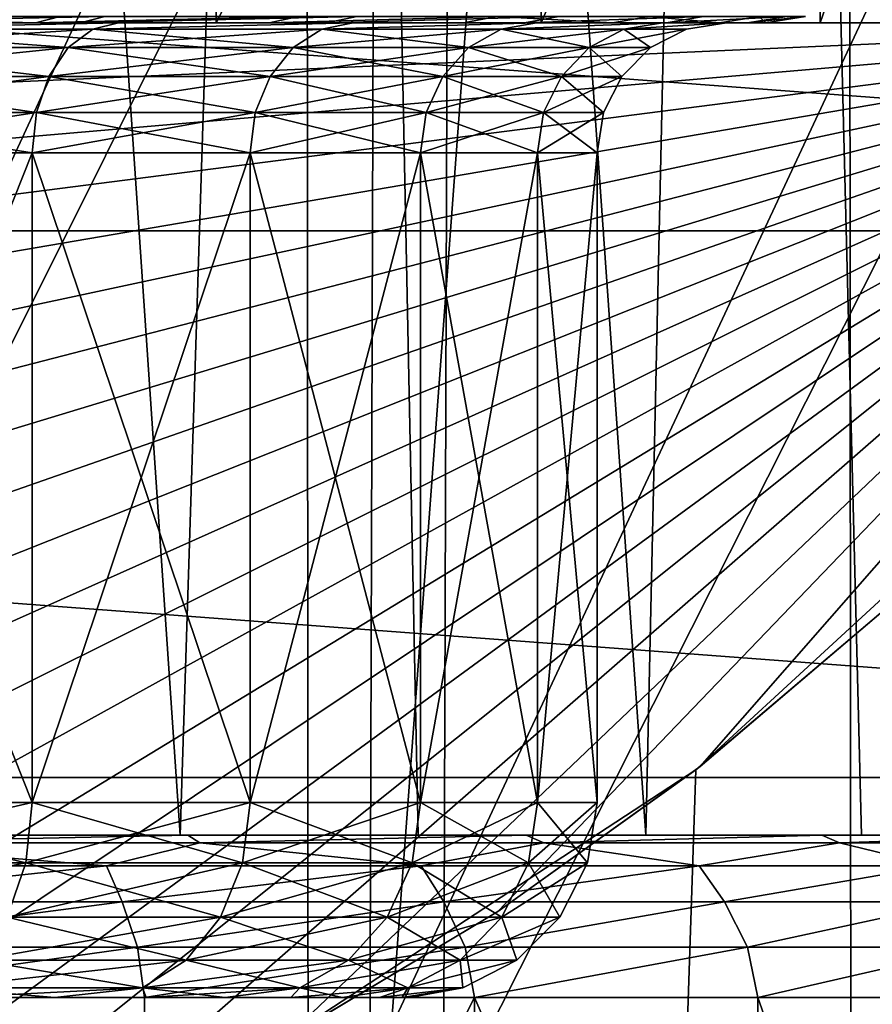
# Model space of a CAD drawing. Header units: metres. Extents: x -109 to 109, y -63 to 140.
# Tile 193 of 480: x 3.6 to 6.22, y -26.02 to -22.99. Entities that reach past the tile are written whole.
import ezdxf

# ---------------------------------------------------------------- set-up
doc = ezdxf.new("R2010")
doc.units = ezdxf.units.M
doc.layers.add('solid_502308_SW0001', color=7, linetype='CONTINUOUS')

msp = doc.modelspace()

# ---------------------------------------------------------------- linework, layer by layer
at = {"layer": 'solid_502308_SW0001'}
for points in [[(2.72464, -30.045698, -15.924301), (4.47329, -6.488606, -16.208912), (2.712836, -5.951638, -16.346155)], [(4.489939, -29.50491, -15.803983), (4.47329, -6.488606, -16.208912), (2.72464, -30.045698, -15.924301)], [(4.489939, -29.50491, -15.803983), (6.14211, -7.285665, -16.015343), (4.47329, -6.488606, -16.208912)], [(6.160404, -28.703827, -15.636261), (6.14211, -7.285665, -16.015343), (4.489939, -29.50491, -15.803983)], [(6.160404, -28.703827, -15.636261), (7.682872, -8.330668, -15.780016), (6.14211, -7.285665, -16.015343)], [(7.699584, -27.656031, -15.435894), (7.682872, -8.330668, -15.780016), (6.160404, -28.703827, -15.636261)], [(4.093741, -25.5, 11.82365), (4.541224, -11.5, 11.609393), (3.140136, -11.5, 12.194185)], [(4.093741, -25.5, 11.82365), (3.140136, -11.5, 12.194185), (3.332989, -25.5, 12.12821)], [(4.82665, -25.5, 11.458047), (4.541224, -11.5, 11.609393), (4.093741, -25.5, 11.82365)], [(5.527427, -25.5, 11.03349), (5.837636, -11.5, 10.819237), (4.541224, -11.5, 11.609393)], [(5.527427, -25.5, 11.03349), (4.541224, -11.5, 11.609393), (4.82665, -25.5, 11.458047)], [(6.190969, -25.5, 10.553142), (5.837636, -11.5, 10.819237), (5.527427, -25.5, 11.03349)], [(6.812942, -25.5, 10.020063), (6.999488, -11.5, 9.84193), (5.837636, -11.5, 10.819237)], [(6.812942, -25.5, 10.020063), (5.837636, -11.5, 10.819237), (6.190969, -25.5, 10.553142)], [(2.340444, -26.089899, 14.841404), (2.349062, -20.890835, 14.841285), (4.694423, -21.004921, 14.665416)], [(3.088161, -23, -4.32759), (3.088161, -21, -4.32759), (4.204094, -21, -3.722568)], [(3.088161, -23, -4.32759), (4.204094, -21, -3.722568), (4.204094, -23, -3.722568)], [(4.204094, -23, -3.722568), (4.204094, -21, -3.722568), (5.205371, -21, -2.941655)], [(4.204094, -23, -3.722568), (5.205371, -21, -2.941655), (5.205371, -23, -2.941655)], [(5.205371, -23, -2.941655), (5.205371, -21, -2.941655), (6.064279, -21, -2.006226)], [(5.205371, -23, -2.941655), (6.064279, -21, -2.006226), (6.064279, -23, -2.006226)], [(6.064279, -23, -2.006226), (6.064279, -21, -2.006226), (6.757061, -21, -0.942268)], [(6.064279, -23, -2.006226), (6.757061, -21, -0.942268), (6.757061, -23, -0.942268)], [(4.67771, -26.232668, 14.665833), (2.340444, -26.089899, 14.841404), (4.694423, -21.004921, 14.665416)], [(4.67771, -26.232668, 14.665833), (4.694423, -21.004921, 14.665416), (7.032379, -21.195166, 14.372806)], [(2.453991, -26.231136, 16.637909), (4.92065, -21.291054, 16.451567), (2.462407, -21.172741, 16.6378)], [(7.008618, -26.470722, 14.373617), (4.67771, -26.232668, 14.665833), (7.032379, -21.195166, 14.372806)], [(2.453991, -26.231136, 16.637909), (4.904308, -26.377903, 16.451956), (4.92065, -21.291054, 16.451567)], [(4.904308, -26.377903, 16.451956), (7.370563, -21.488243, 16.14185), (4.92065, -21.291054, 16.451567)], [(4.904308, -26.377903, 16.451956), (7.347279, -26.622511, 16.142628), (7.370563, -21.488243, 16.14185)], [(11.712649, -23.640354, -27.35), (-11.712649, -23.640354, -27.35), (-12.422418, -21.831844, -27.35)], [(12.422418, -21.831844, -27.35), (11.712649, -23.640354, -27.35), (-12.422418, -21.831844, -27.35)], [(0.634888, -23, -4.949906), (7.699325, -23, -5.032798), (-7.699325, -23, -5.032798)], [(-7.313793, -23.663118, -5.032798), (-7.699325, -23, -5.032798), (7.699325, -23, -5.032798)], [(-7.313793, -23.663118, -5.032798), (7.699325, -23, -5.032798), (-6.819819, -24.249203, -5.032798)], [(-6.819819, -24.249203, -5.032798), (7.699325, -23, -5.032798), (-6.278761, -24.792599, -5.032798)], [(-6.278761, -24.792599, -5.032798), (7.699325, -23, -5.032798), (-5.69488, -25.289087, -5.032798)], [(-5.69488, -25.289087, -5.032798), (7.699325, -23, -5.032798), (-5.07163, -25.735672, -5.032798)], [(-5.07163, -25.735672, -5.032798), (7.699325, -23, -5.032798), (-4.413719, -26.129055, -5.032798)], [(-4.413719, -26.129055, -5.032798), (7.699325, -23, -5.032798), (-3.725477, -26.466574, -5.032798)], [(-3.725477, -26.466574, -5.032798), (7.699325, -23, -5.032798), (-3.011492, -26.746048, -5.032798)], [(-3.011492, -26.746048, -5.032798), (7.699325, -23, -5.032798), (-2.277098, -26.965326, -5.032798)], [(-2.277098, -26.965326, -5.032798), (7.699325, -23, -5.032798), (-1.526686, -27.12314, -5.032798)], [(-1.526686, -27.12314, -5.032798), (7.699325, -23, -5.032798), (-0.766115, -27.218218, -5.032798)], [(-0.766115, -27.218218, -5.032798), (7.699325, -23, -5.032798), (0, -27.25, -5.032798)], [(0.766115, -27.218218, -5.032798), (0, -27.25, -5.032798), (7.699325, -23, -5.032798)], [(0.634888, -23, -4.949906), (1.88746, -23, -4.740541), (7.699325, -23, -5.032798)], [(1.526686, -27.12314, -5.032798), (0.766115, -27.218218, -5.032798), (7.699325, -23, -5.032798)], [(2.277098, -26.965326, -5.032798), (1.526686, -27.12314, -5.032798), (7.699325, -23, -5.032798)], [(1.88746, -23, -4.740541), (3.088161, -23, -4.32759), (7.699325, -23, -5.032798)], [(3.011492, -26.746048, -5.032798), (2.277098, -26.965326, -5.032798), (7.699325, -23, -5.032798)], [(2.827529, -23, -2.478322), (3.648358, -23, -1.936748), (2.887381, -22.980423, -2.58648)], [(2.827529, -23, -2.478322), (3.048656, -23, -2.234125), (3.648358, -23, -1.936748)], [(3.648358, -23, -1.936748), (3.724232, -22.980423, -2.034336), (2.887381, -22.980423, -2.58648)], [(2.900006, -23, 7.838089), (2.957489, -22.980423, 7.94758), (3.861863, -22.980423, 7.322754)], [(3.78598, -23, 7.225069), (2.900006, -23, 7.838089), (3.861863, -22.980423, 7.322754)], [(3.78598, -23, 7.225069), (3.04866, -23, 7.634123), (2.900006, -23, 7.838089)], [(3.904075, -23, -1.589311), (2.988425, -23.019461, -2.126472), (3.824403, -23.019461, -1.49517)], [(3.904075, -23, -1.589311), (3.048656, -23, -2.234125), (2.988425, -23.019461, -2.126472)], [(3.904079, -23, 6.989307), (3.824403, -23.019461, 6.89517), (2.988425, -23.019461, 7.526472)], [(3.04866, -23, 7.634123), (3.904079, -23, 6.989307), (2.988425, -23.019461, 7.526472)], [(3.725477, -26.466574, -5.032798), (3.011492, -26.746048, -5.032798), (7.699325, -23, -5.032798)], [(3.648358, -23, -1.936748), (3.048656, -23, -2.234125), (3.904075, -23, -1.589311)], [(3.78598, -23, 7.225069), (3.904079, -23, 6.989307), (3.04866, -23, 7.634123)], [(3.088161, -23, -4.32759), (4.204094, -23, -3.722568), (7.699325, -23, -5.032798)], [(3.648358, -23, -1.936748), (4.457909, -22.980423, -1.351035), (3.724232, -22.980423, -2.034336)], [(3.648358, -23, -1.936748), (4.367438, -23, -1.26678), (4.457909, -22.980423, -1.351035)], [(3.648358, -23, -1.936748), (3.904075, -23, -1.589311), (4.367438, -23, -1.26678)], [(4.413719, -26.129055, -5.032798), (3.725477, -26.466574, -5.032798), (7.699325, -23, -5.032798)], [(3.78598, -23, 7.225069), (3.861863, -22.980423, 7.322754), (4.637631, -22.980423, 6.543985)], [(4.545588, -23, 6.461307), (3.78598, -23, 7.225069), (4.637631, -22.980423, 6.543985)], [(4.545588, -23, 6.461307), (3.904079, -23, 6.989307), (3.78598, -23, 7.225069)], [(4.626493, -23, -0.797929), (3.824403, -23.019461, -1.49517), (4.530146, -23.019461, -0.721007)], [(4.626493, -23, -0.797929), (3.904075, -23, -1.589311), (3.824403, -23.019461, -1.49517)], [(4.626495, -23, 6.197925), (4.530146, -23.019461, 6.121007), (3.824403, -23.019461, 6.89517)], [(3.904079, -23, 6.989307), (4.626495, -23, 6.197925), (3.824403, -23.019461, 6.89517)], [(4.367438, -23, -1.26678), (3.904075, -23, -1.589311), (4.626493, -23, -0.797929)], [(4.545588, -23, 6.461307), (4.626495, -23, 6.197925), (3.904079, -23, 6.989307)], [(4.204094, -23, -3.722568), (5.205371, -23, -2.941655), (7.699325, -23, -5.032798)], [(4.367438, -23, -1.26678), (5.068087, -22.980423, -0.555508), (4.457909, -22.980423, -1.351035)], [(4.367438, -23, -1.26678), (4.965759, -23, -0.486079), (5.068087, -22.980423, -0.555508)], [(4.367438, -23, -1.26678), (4.626493, -23, -0.797929), (4.965759, -23, -0.486079)], [(5.07163, -25.735672, -5.032798), (4.413719, -26.129055, -5.032798), (7.699325, -23, -5.032798)], [(5.19085, -23, 0.112551), (4.530146, -23.019461, -0.721007), (5.08162, -23.019461, 0.169654)], [(5.19085, -23, 0.112551), (4.626493, -23, -0.797929), (4.530146, -23.019461, -0.721007)], [(5.190852, -23, 5.287445), (5.08162, -23.019461, 5.230346), (4.530146, -23.019461, 6.121007)], [(4.626495, -23, 6.197925), (5.190852, -23, 5.287445), (4.530146, -23.019461, 6.121007)], [(4.545588, -23, 6.461307), (4.637631, -22.980423, 6.543985), (5.25896, -22.980423, 5.637206)], [(5.153658, -23, 5.57223), (4.545588, -23, 6.461307), (5.25896, -22.980423, 5.637206)], [(5.153658, -23, 5.57223), (4.626495, -23, 6.197925), (4.545588, -23, 6.461307)], [(4.965759, -23, -0.486079), (4.626493, -23, -0.797929), (5.19085, -23, 0.112551)], [(5.153658, -23, 5.57223), (5.190852, -23, 5.287445), (4.626495, -23, 6.197925)], [(4.965759, -23, -0.486079), (5.424223, -23, 0.378837), (5.068087, -22.980423, -0.555508)], [(4.965759, -23, -0.486079), (5.19085, -23, 0.112551), (5.424223, -23, 0.378837)], [(5.068087, -22.980423, -0.555508), (5.424223, -23, 0.378837), (5.537863, -22.980423, 0.330208)], [(5.69488, -25.289087, -5.032798), (5.07163, -25.735672, -5.032798), (7.699325, -23, -5.032798)], [(5.578151, -23, 1.111266), (5.08162, -23.019461, 0.169654), (5.460045, -23.019461, 1.146483)], [(5.578151, -23, 1.111266), (5.19085, -23, 0.112551), (5.08162, -23.019461, 0.169654)], [(5.578152, -23, 4.28873), (5.460045, -23.019461, 4.253517), (5.08162, -23.019461, 5.230346)], [(5.190852, -23, 5.287445), (5.578152, -23, 4.28873), (5.08162, -23.019461, 5.230346)], [(5.153658, -23, 5.57223), (5.25896, -22.980423, 5.637206), (5.705159, -22.980423, 4.632614)], [(5.590072, -23, 4.587086), (5.153658, -23, 5.57223), (5.705159, -22.980423, 4.632614)], [(5.590072, -23, 4.587086), (5.190852, -23, 5.287445), (5.153658, -23, 5.57223)], [(5.424223, -23, 0.378837), (5.19085, -23, 0.112551), (5.578151, -23, 1.111266)], [(5.590072, -23, 4.587086), (5.578152, -23, 4.28873), (5.190852, -23, 5.287445)], [(5.205371, -23, -2.941655), (6.064279, -23, -2.006226), (7.699325, -23, -5.032798)], [(5.424223, -23, 0.378837), (5.753965, -23, 1.395462), (5.537863, -22.980423, 0.330208)], [(5.424223, -23, 0.378837), (5.578151, -23, 1.111266), (5.753965, -23, 1.395462)], [(5.775201, -23, 2.164261), (5.460045, -23.019461, 1.146483), (5.652536, -23.019461, 2.176215)], [(5.775201, -23, 2.164261), (5.578151, -23, 1.111266), (5.460045, -23.019461, 1.146483)], [(5.775202, -23, 3.235734), (5.652536, -23.019461, 3.223785), (5.460045, -23.019461, 4.253517)], [(5.578152, -23, 4.28873), (5.775202, -23, 3.235734), (5.460045, -23.019461, 4.253517)], [(5.753965, -23, 1.395462), (5.876305, -22.980423, 1.376035), (5.537863, -22.980423, 0.330208)], [(5.753965, -23, 1.395462), (5.578151, -23, 1.111266), (5.775201, -23, 2.164261)], [(5.590072, -23, 4.587086), (5.775202, -23, 3.235734), (5.578152, -23, 4.28873)], [(5.590072, -23, 4.587086), (5.705159, -22.980423, 4.632614), (5.961369, -22.980423, 3.563664)], [(5.839998, -23, 3.539249), (5.590072, -23, 4.587086), (5.961369, -22.980423, 3.563664)], [(5.839998, -23, 3.539249), (5.775202, -23, 3.235734), (5.590072, -23, 4.587086)], [(5.775201, -23, 2.164261), (5.652536, -23.019461, 2.176215), (5.652536, -23.019461, 3.223785)], [(5.775202, -23, 3.235734), (5.775201, -23, 2.164261), (5.652536, -23.019461, 3.223785)], [(6.278761, -24.792599, -5.032798), (5.69488, -25.289087, -5.032798), (7.699325, -23, -5.032798)], [(5.753965, -23, 1.395462), (5.895236, -23, 2.463633), (5.876305, -22.980423, 1.376035)], [(5.753965, -23, 1.395462), (5.775201, -23, 2.164261), (5.839998, -23, 3.539249)], [(5.753965, -23, 1.395462), (5.839998, -23, 3.539249), (5.895236, -23, 2.463633)], [(5.839998, -23, 3.539249), (5.775201, -23, 2.164261), (5.775202, -23, 3.235734)], [(5.839998, -23, 3.539249), (5.961369, -22.980423, 3.563664), (6.019058, -22.980423, 2.465953)], [(5.895236, -23, 2.463633), (5.839998, -23, 3.539249), (6.019058, -22.980423, 2.465953)], [(5.895236, -23, 2.463633), (6.019058, -22.980423, 2.465953), (5.876305, -22.980423, 1.376035)], [(6.064279, -23, -2.006226), (7.699325, -23, 0.22147), (7.699325, -23, -5.032798)], [(6.064279, -23, -2.006226), (6.757061, -23, -0.942268), (7.699325, -23, 0.22147)], [(2.988425, -23.019461, -2.126472), (2.929642, -23.076246, -2.031534), (3.749177, -23.076246, -1.412651)], [(3.824403, -23.019461, 6.89517), (3.749177, -23.076246, 6.812651), (2.929642, -23.076246, 7.431534)], [(2.988425, -23.019461, 7.526472), (3.824403, -23.019461, 6.89517), (2.929642, -23.076246, 7.431534)], [(3.824403, -23.019461, -1.49517), (2.988425, -23.019461, -2.126472), (3.749177, -23.076246, -1.412651)], [(3.824403, -23.019461, -1.49517), (3.749177, -23.076246, -1.412651), (4.441037, -23.076246, -0.653716)], [(4.530146, -23.019461, 6.121007), (4.441037, -23.076246, 6.053716), (3.749177, -23.076246, 6.812651)], [(3.824403, -23.019461, 6.89517), (4.530146, -23.019461, 6.121007), (3.749177, -23.076246, 6.812651)], [(4.530146, -23.019461, -0.721007), (3.824403, -23.019461, -1.49517), (4.441037, -23.076246, -0.653716)], [(4.530146, -23.019461, -0.721007), (4.441037, -23.076246, -0.653716), (4.981664, -23.076246, 0.219426)], [(5.08162, -23.019461, 5.230346), (4.981664, -23.076246, 5.180574), (4.441037, -23.076246, 6.053716)], [(4.530146, -23.019461, 6.121007), (5.08162, -23.019461, 5.230346), (4.441037, -23.076246, 6.053716)], [(5.08162, -23.019461, 0.169654), (4.530146, -23.019461, -0.721007), (4.981664, -23.076246, 0.219426)], [(5.08162, -23.019461, 0.169654), (4.981664, -23.076246, 0.219426), (5.352645, -23.076246, 1.177041)], [(5.460045, -23.019461, 4.253517), (5.352645, -23.076246, 4.222959), (4.981664, -23.076246, 5.180574)], [(5.08162, -23.019461, 5.230346), (5.460045, -23.019461, 4.253517), (4.981664, -23.076246, 5.180574)], [(5.460045, -23.019461, 1.146483), (5.08162, -23.019461, 0.169654), (5.352645, -23.076246, 1.177041)], [(5.460045, -23.019461, 1.146483), (5.352645, -23.076246, 1.177041), (5.541349, -23.076246, 2.186518)], [(5.652536, -23.019461, 3.223785), (5.541349, -23.076246, 3.213482), (5.352645, -23.076246, 4.222959)], [(5.460045, -23.019461, 4.253517), (5.652536, -23.019461, 3.223785), (5.352645, -23.076246, 4.222959)], [(5.652536, -23.019461, 2.176215), (5.460045, -23.019461, 1.146483), (5.541349, -23.076246, 2.186518)], [(5.652536, -23.019461, 2.176215), (5.541349, -23.076246, 2.186518), (5.541349, -23.076246, 3.213482)], [(5.652536, -23.019461, 3.223785), (5.652536, -23.019461, 2.176215), (5.541349, -23.076246, 3.213482)], [(2.929642, -23.076246, -2.031534), (2.882988, -23.164783, -1.956186), (3.689472, -23.164783, -1.347158)], [(3.749177, -23.076246, 6.812651), (3.689472, -23.164783, 6.747158), (2.882988, -23.164783, 7.356186)], [(2.929642, -23.076246, 7.431534), (3.749177, -23.076246, 6.812651), (2.882988, -23.164783, 7.356186)], [(3.749177, -23.076246, -1.412651), (2.929642, -23.076246, -2.031534), (3.689472, -23.164783, -1.347158)], [(3.749177, -23.076246, -1.412651), (3.689472, -23.164783, -1.347158), (4.370315, -23.164783, -0.600309)], [(4.441037, -23.076246, 6.053716), (4.370315, -23.164783, 6.000309), (3.689472, -23.164783, 6.747158)], [(3.749177, -23.076246, 6.812651), (4.441037, -23.076246, 6.053716), (3.689472, -23.164783, 6.747158)], [(4.441037, -23.076246, -0.653716), (3.749177, -23.076246, -1.412651), (4.370315, -23.164783, -0.600309)], [(4.441037, -23.076246, -0.653716), (4.370315, -23.164783, -0.600309), (4.902332, -23.164783, 0.258929)], [(4.981664, -23.076246, 5.180574), (4.902332, -23.164783, 5.141071), (4.370315, -23.164783, 6.000309)], [(4.441037, -23.076246, 6.053716), (4.981664, -23.076246, 5.180574), (4.370315, -23.164783, 6.000309)], [(4.981664, -23.076246, 0.219426), (4.441037, -23.076246, -0.653716), (4.902332, -23.164783, 0.258929)], [(4.981664, -23.076246, 0.219426), (4.902332, -23.164783, 0.258929), (5.267406, -23.164783, 1.201294)], [(5.352645, -23.076246, 4.222959), (5.267406, -23.164783, 4.198706), (4.902332, -23.164783, 5.141071)], [(4.981664, -23.076246, 5.180574), (5.352645, -23.076246, 4.222959), (4.902332, -23.164783, 5.141071)], [(5.352645, -23.076246, 1.177041), (4.981664, -23.076246, 0.219426), (5.267406, -23.164783, 1.201294)], [(5.352645, -23.076246, 1.177041), (5.267406, -23.164783, 1.201294), (5.453105, -23.164783, 2.194695)], [(5.541349, -23.076246, 3.213482), (5.453105, -23.164783, 3.205305), (5.267406, -23.164783, 4.198706)], [(5.352645, -23.076246, 4.222959), (5.541349, -23.076246, 3.213482), (5.267406, -23.164783, 4.198706)], [(5.541349, -23.076246, 2.186518), (5.352645, -23.076246, 1.177041), (5.453105, -23.164783, 2.194695)], [(5.541349, -23.076246, 2.186518), (5.453105, -23.164783, 2.194695), (5.453105, -23.164783, 3.205305)], [(5.541349, -23.076246, 3.213482), (5.541349, -23.076246, 2.186518), (5.453105, -23.164783, 3.205305)], [(2.882988, -23.164783, -1.956186), (2.85304, -23.276394, -1.907818), (3.651146, -23.276394, -1.305116)], [(3.689472, -23.164783, 6.747158), (3.651146, -23.276394, 6.705116), (2.85304, -23.276394, 7.307817)], [(2.882988, -23.164783, 7.356186), (3.689472, -23.164783, 6.747158), (2.85304, -23.276394, 7.307817)], [(3.689472, -23.164783, -1.347158), (2.882988, -23.164783, -1.956186), (3.651146, -23.276394, -1.305116)], [(3.689472, -23.164783, -1.347158), (3.651146, -23.276394, -1.305116), (4.324916, -23.276394, -0.566025)], [(4.370315, -23.164783, 6.000309), (4.324916, -23.276394, 5.966025), (3.651146, -23.276394, 6.705116)], [(3.689472, -23.164783, 6.747158), (4.370315, -23.164783, 6.000309), (3.651146, -23.276394, 6.705116)], [(4.370315, -23.164783, -0.600309), (3.689472, -23.164783, -1.347158), (4.324916, -23.276394, -0.566025)], [(4.370315, -23.164783, -0.600309), (4.324916, -23.276394, -0.566025), (4.851407, -23.276394, 0.284286)], [(4.902332, -23.164783, 5.141071), (4.851407, -23.276394, 5.115714), (4.324916, -23.276394, 5.966025)], [(4.370315, -23.164783, 6.000309), (4.902332, -23.164783, 5.141071), (4.324916, -23.276394, 5.966025)], [(4.902332, -23.164783, 0.258929), (4.370315, -23.164783, -0.600309), (4.851407, -23.276394, 0.284286)], [(4.902332, -23.164783, 0.258929), (4.851407, -23.276394, 0.284286), (5.212688, -23.276394, 1.216862)], [(5.267406, -23.164783, 4.198706), (5.212688, -23.276394, 4.183138), (4.851407, -23.276394, 5.115714)], [(4.902332, -23.164783, 5.141071), (5.267406, -23.164783, 4.198706), (4.851407, -23.276394, 5.115714)], [(5.267406, -23.164783, 1.201294), (4.902332, -23.164783, 0.258929), (5.212688, -23.276394, 1.216862)], [(5.267406, -23.164783, 1.201294), (5.212688, -23.276394, 1.216862), (5.396459, -23.276394, 2.199944)], [(5.453105, -23.164783, 3.205305), (5.396459, -23.276394, 3.200056), (5.212688, -23.276394, 4.183138)], [(5.267406, -23.164783, 4.198706), (5.453105, -23.164783, 3.205305), (5.212688, -23.276394, 4.183138)], [(5.453105, -23.164783, 2.194695), (5.267406, -23.164783, 1.201294), (5.396459, -23.276394, 2.199944)], [(5.453105, -23.164783, 2.194695), (5.396459, -23.276394, 2.199944), (5.396459, -23.276394, 3.200056)], [(5.453105, -23.164783, 3.205305), (5.453105, -23.164783, 2.194695), (5.396459, -23.276394, 3.200056)], [(2.85304, -23.276394, -1.907818), (2.842735, -23.4, -1.891172), (3.637957, -23.4, -1.290648)], [(3.651146, -23.276394, 6.705116), (3.637957, -23.4, 6.690648), (2.842735, -23.4, 7.291172)], [(2.85304, -23.276394, 7.307817), (3.651146, -23.276394, 6.705116), (2.842735, -23.4, 7.291172)], [(3.651146, -23.276394, -1.305116), (2.85304, -23.276394, -1.907818), (3.637957, -23.4, -1.290648)], [(3.651146, -23.276394, -1.305116), (3.637957, -23.4, -1.290648), (4.309294, -23.4, -0.554226)], [(4.324916, -23.276394, 5.966025), (4.309294, -23.4, 5.954226), (3.637957, -23.4, 6.690648)], [(3.651146, -23.276394, 6.705116), (4.324916, -23.276394, 5.966025), (3.637957, -23.4, 6.690648)], [(4.324916, -23.276394, -0.566025), (3.651146, -23.276394, -1.305116), (4.309294, -23.4, -0.554226)], [(4.324916, -23.276394, -0.566025), (4.309294, -23.4, -0.554226), (4.833882, -23.4, 0.293013)], [(4.851407, -23.276394, 5.115714), (4.833882, -23.4, 5.106987), (4.309294, -23.4, 5.954226)], [(4.324916, -23.276394, 5.966025), (4.851407, -23.276394, 5.115714), (4.309294, -23.4, 5.954226)], [(4.851407, -23.276394, 0.284286), (4.324916, -23.276394, -0.566025), (4.833882, -23.4, 0.293013)], [(4.851407, -23.276394, 0.284286), (4.833882, -23.4, 0.293013), (5.193859, -23.4, 1.22222)], [(5.212688, -23.276394, 4.183138), (5.193859, -23.4, 4.17778), (4.833882, -23.4, 5.106987)], [(4.851407, -23.276394, 5.115714), (5.212688, -23.276394, 4.183138), (4.833882, -23.4, 5.106987)], [(5.212688, -23.276394, 1.216862), (4.851407, -23.276394, 0.284286), (5.193859, -23.4, 1.22222)], [(5.212688, -23.276394, 1.216862), (5.193859, -23.4, 1.22222), (5.376965, -23.4, 2.201751)], [(5.396459, -23.276394, 3.200056), (5.376965, -23.4, 3.198249), (5.193859, -23.4, 4.17778)], [(5.212688, -23.276394, 4.183138), (5.396459, -23.276394, 3.200056), (5.193859, -23.4, 4.17778)], [(5.396459, -23.276394, 2.199944), (5.212688, -23.276394, 1.216862), (5.376965, -23.4, 2.201751)], [(5.396459, -23.276394, 2.199944), (5.376965, -23.4, 2.201751), (5.376965, -23.4, 3.198249)], [(5.396459, -23.276394, 3.200056), (5.396459, -23.276394, 2.199944), (5.376965, -23.4, 3.198249)], [(3.637957, -23.4, 6.690648), (3.637956, -25.4, 6.690648), (2.842734, -25.4, 7.291173)], [(2.842735, -23.4, 7.291172), (3.637957, -23.4, 6.690648), (2.842734, -25.4, 7.291173)], [(2.842735, -23.4, -1.891172), (2.842734, -25.4, -1.891173), (3.637956, -25.4, -1.290648)], [(3.637957, -23.4, -1.290648), (2.842735, -23.4, -1.891172), (3.637956, -25.4, -1.290648)], [(4.309294, -23.4, 5.954226), (4.309293, -25.4, 5.954227), (3.637956, -25.4, 6.690648)], [(3.637957, -23.4, 6.690648), (4.309294, -23.4, 5.954226), (3.637956, -25.4, 6.690648)], [(3.637957, -23.4, -1.290648), (3.637956, -25.4, -1.290648), (4.309293, -25.4, -0.554227)], [(4.309294, -23.4, -0.554226), (3.637957, -23.4, -1.290648), (4.309293, -25.4, -0.554227)], [(4.833882, -23.4, 5.106987), (4.833882, -25.4, 5.106987), (4.309293, -25.4, 5.954227)], [(4.309294, -23.4, 5.954226), (4.833882, -23.4, 5.106987), (4.309293, -25.4, 5.954227)], [(4.309294, -23.4, -0.554226), (4.309293, -25.4, -0.554227), (4.833882, -25.4, 0.293013)], [(4.833882, -23.4, 0.293013), (4.309294, -23.4, -0.554226), (4.833882, -25.4, 0.293013)], [(5.193859, -23.4, 4.17778), (5.193859, -25.4, 4.17778), (4.833882, -25.4, 5.106987)], [(4.833882, -23.4, 5.106987), (5.193859, -23.4, 4.17778), (4.833882, -25.4, 5.106987)], [(4.833882, -23.4, 0.293013), (4.833882, -25.4, 0.293013), (5.193859, -25.4, 1.22222)], [(5.193859, -23.4, 1.22222), (4.833882, -23.4, 0.293013), (5.193859, -25.4, 1.22222)], [(5.376965, -23.4, 3.198249), (5.376965, -25.4, 3.198249), (5.193859, -25.4, 4.17778)], [(5.193859, -23.4, 4.17778), (5.376965, -23.4, 3.198249), (5.193859, -25.4, 4.17778)], [(5.193859, -23.4, 1.22222), (5.193859, -25.4, 1.22222), (5.376965, -25.4, 2.201751)], [(5.376965, -23.4, 2.201751), (5.193859, -23.4, 1.22222), (5.376965, -25.4, 2.201751)], [(5.376965, -23.4, 2.201751), (5.376965, -25.4, 2.201751), (5.376965, -25.4, 3.198249)], [(5.376965, -23.4, 3.198249), (5.376965, -23.4, 2.201751), (5.376965, -25.4, 3.198249)], [(10.741099, -25.323168, -27.35), (-10.741099, -25.323168, -27.35), (-11.712649, -23.640354, -27.35)], [(11.712649, -23.640354, -27.35), (10.741099, -25.323168, -27.35), (-11.712649, -23.640354, -27.35)], [(6.805482, -24.264814, -7.3), (7.20026, -27.91053, -7.3), (5.561318, -28.914846, -7.3)], [(5.681377, -25.299614, -7.3), (6.805482, -24.264814, -7.3), (5.561318, -28.914846, -7.3)], [(6.278761, -24.792599, -5.032798), (6.805482, -24.264814, -7.3), (5.681377, -25.299614, -7.3)], [(6.278761, -24.792599, -5.032798), (5.681377, -25.299614, -7.3), (5.69488, -25.289087, -5.032798)], [(4.402442, -26.135155, -7.3), (5.681377, -25.299614, -7.3), (5.561318, -28.914846, -7.3)], [(5.07163, -25.735672, -5.032798), (5.681377, -25.299614, -7.3), (4.402442, -26.135155, -7.3)], [(5.69488, -25.289087, -5.032798), (5.681377, -25.299614, -7.3), (5.07163, -25.735672, -5.032798)], [(9.529625, -26.842293, -27.35), (-9.529625, -26.842293, -27.35), (-10.741099, -25.323168, -27.35)], [(10.741099, -25.323168, -27.35), (9.529625, -26.842293, -27.35), (-10.741099, -25.323168, -27.35)], [(2.827274, -25.585411, 7.266205), (2.842734, -25.4, 7.291173), (3.637956, -25.4, 6.690648)], [(2.827274, -25.585411, 7.266205), (3.637956, -25.4, 6.690648), (3.618173, -25.585411, 6.668946)], [(3.618173, -25.585411, -1.268946), (2.842734, -25.4, -1.891173), (2.827274, -25.585411, -1.866205)], [(3.618173, -25.585411, -1.268946), (3.637956, -25.4, -1.290648), (2.842734, -25.4, -1.891173)], [(3.618173, -25.585411, 6.668946), (3.637956, -25.4, 6.690648), (4.309293, -25.4, 5.954227)], [(3.618173, -25.585411, 6.668946), (4.309293, -25.4, 5.954227), (4.285858, -25.585411, 5.93653)], [(4.285858, -25.585411, -0.53653), (3.637956, -25.4, -1.290648), (3.618173, -25.585411, -1.268946)], [(4.285858, -25.585411, -0.53653), (4.309293, -25.4, -0.554227), (3.637956, -25.4, -1.290648)], [(4.285858, -25.585411, 5.93653), (4.309293, -25.4, 5.954227), (4.833882, -25.4, 5.106987)], [(4.285858, -25.585411, 5.93653), (4.833882, -25.4, 5.106987), (4.807594, -25.585411, 5.093897)], [(4.807594, -25.585411, 0.306102), (4.309293, -25.4, -0.554227), (4.285858, -25.585411, -0.53653)], [(4.807594, -25.585411, 0.306102), (4.833882, -25.4, 0.293013), (4.309293, -25.4, -0.554227)], [(4.807594, -25.585411, 5.093897), (4.833882, -25.4, 5.106987), (5.193859, -25.4, 4.17778)], [(4.807594, -25.585411, 5.093897), (5.193859, -25.4, 4.17778), (5.165614, -25.585411, 4.169744)], [(5.165614, -25.585411, 1.230256), (4.833882, -25.4, 0.293013), (4.807594, -25.585411, 0.306102)], [(5.165614, -25.585411, 1.230256), (5.193859, -25.4, 1.22222), (4.833882, -25.4, 0.293013)], [(5.165614, -25.585411, 4.169744), (5.193859, -25.4, 4.17778), (5.376965, -25.4, 3.198249)], [(5.165614, -25.585411, 4.169744), (5.376965, -25.4, 3.198249), (5.347724, -25.585411, 3.195539)], [(5.347724, -25.585411, 2.20446), (5.193859, -25.4, 1.22222), (5.165614, -25.585411, 1.230256)], [(5.347724, -25.585411, 2.20446), (5.376965, -25.4, 2.201751), (5.193859, -25.4, 1.22222)], [(5.347724, -25.585411, 3.195539), (5.376965, -25.4, 3.198249), (5.376965, -25.4, 2.201751)], [(5.347724, -25.585411, 3.195539), (5.376965, -25.4, 2.201751), (5.347724, -25.585411, 2.20446)], [(4.117104, -25.5, 9.559248), (2.970013, -25.5, 10.128232), (2.977488, -25.524326, 9.959018)], [(3.332989, -25.5, 12.12821), (2.970013, -25.5, 10.128232), (4.117104, -25.5, 9.559248)], [(4.117104, -25.5, 9.559248), (2.977488, -25.524326, 9.959018), (4.154123, -25.524326, 9.355977)], [(4.093741, -25.5, 11.82365), (3.332989, -25.5, 12.12821), (4.117104, -25.5, 9.559248)], [(4.82665, -25.5, 11.458047), (4.093741, -25.5, 11.82365), (4.117104, -25.5, 9.559248)], [(5.15901, -25.5, 8.814296), (4.117104, -25.5, 9.559248), (4.154123, -25.524326, 9.355977)], [(4.82665, -25.5, 11.458047), (4.117104, -25.5, 9.559248), (5.15901, -25.5, 8.814296)], [(5.15901, -25.5, 8.814296), (4.154123, -25.524326, 9.355977), (5.21279, -25.524326, 8.563923)], [(5.527427, -25.5, 11.03349), (4.82665, -25.5, 11.458047), (5.15901, -25.5, 8.814296)], [(6.068684, -25.5, 7.912567), (5.15901, -25.5, 8.814296), (5.21279, -25.524326, 8.563923)], [(5.527427, -25.5, 11.03349), (5.15901, -25.5, 8.814296), (6.068684, -25.5, 7.912567)], [(6.068684, -25.5, 7.912567), (5.21279, -25.524326, 8.563923), (6.123426, -25.524326, 7.605346)], [(6.190969, -25.5, 10.553142), (5.527427, -25.5, 11.03349), (6.068684, -25.5, 7.912567)], [(6.822637, -25.5, 6.877474), (6.068684, -25.5, 7.912567), (6.123426, -25.524326, 7.605346)], [(6.190969, -25.5, 10.553142), (6.068684, -25.5, 7.912567), (6.822637, -25.5, 6.877474)], [(6.822637, -25.5, 6.877474), (6.123426, -25.524326, 7.605346), (6.860171, -25.524326, 6.507469)], [(6.812942, -25.5, 10.020063), (6.190969, -25.5, 10.553142), (6.822637, -25.5, 6.877474)], [(2.809124, -25.595306, 9.876129), (3.867207, -25.595306, 9.365788), (2.977488, -25.524326, 9.959018)], [(3.867207, -25.595306, 9.365788), (4.154123, -25.524326, 9.355977), (2.977488, -25.524326, 9.959018)], [(3.867207, -25.595306, 9.365788), (4.835428, -25.595306, 8.700554), (4.154123, -25.524326, 9.355977)], [(4.835428, -25.595306, 8.700554), (5.21279, -25.524326, 8.563923), (4.154123, -25.524326, 9.355977)], [(4.835428, -25.595306, 8.700554), (5.691289, -25.595306, 7.895886), (5.21279, -25.524326, 8.563923)], [(5.691289, -25.595306, 7.895886), (6.123426, -25.524326, 7.605346), (5.21279, -25.524326, 8.563923)], [(5.691289, -25.595306, 7.895886), (6.414903, -25.595306, 6.970483), (6.123426, -25.524326, 7.605346)], [(6.414903, -25.595306, 6.970483), (6.860171, -25.524326, 6.507469), (6.123426, -25.524326, 7.605346)], [(3.618173, -25.585411, 6.668946), (3.560683, -25.752823, 6.605884), (2.782351, -25.752823, 7.193652)], [(2.827274, -25.585411, 7.266205), (3.618173, -25.585411, 6.668946), (2.782351, -25.752823, 7.193652)], [(2.824811, -25.70598, 9.750769), (3.867207, -25.595306, 9.365788), (2.809124, -25.595306, 9.876129)], [(2.824811, -25.70598, 9.750769), (3.915454, -25.70598, 9.208618), (3.867207, -25.595306, 9.365788)], [(3.618173, -25.585411, -1.268946), (2.827274, -25.585411, -1.866205), (3.560683, -25.752823, -1.205883)], [(3.618173, -25.585411, -1.268946), (3.560683, -25.752823, -1.205883), (4.21776, -25.752823, -0.485104)], [(4.285858, -25.585411, 5.93653), (4.21776, -25.752823, 5.885105), (3.560683, -25.752823, 6.605884)], [(3.618173, -25.585411, 6.668946), (4.285858, -25.585411, 5.93653), (3.560683, -25.752823, 6.605884)], [(4.285858, -25.585411, -0.53653), (3.618173, -25.585411, -1.268946), (4.21776, -25.752823, -0.485104)], [(3.915454, -25.70598, 9.208618), (4.835428, -25.595306, 8.700554), (3.867207, -25.595306, 9.365788)], [(3.915454, -25.70598, 9.208618), (4.905421, -25.70598, 8.499115), (4.835428, -25.595306, 8.700554)], [(4.285858, -25.585411, -0.53653), (4.21776, -25.752823, -0.485104), (4.731206, -25.752823, 0.344139)], [(4.807594, -25.585411, 5.093897), (4.731206, -25.752823, 5.055861), (4.21776, -25.752823, 5.885105)], [(4.285858, -25.585411, 5.93653), (4.807594, -25.585411, 5.093897), (4.21776, -25.752823, 5.885105)], [(4.807594, -25.585411, 0.306102), (4.285858, -25.585411, -0.53653), (4.731206, -25.752823, 0.344139)], [(4.807594, -25.585411, 0.306102), (4.731206, -25.752823, 0.344139), (5.083537, -25.752823, 1.253609)], [(5.165614, -25.585411, 4.169744), (5.083537, -25.752823, 4.146391), (4.731206, -25.752823, 5.055861)], [(4.807594, -25.585411, 5.093897), (5.165614, -25.585411, 4.169744), (4.731206, -25.752823, 5.055861)], [(5.165614, -25.585411, 1.230256), (4.807594, -25.585411, 0.306102), (5.083537, -25.752823, 1.253609)], [(4.905421, -25.70598, 8.499115), (5.691289, -25.595306, 7.895886), (4.835428, -25.595306, 8.700554)], [(4.905421, -25.70598, 8.499115), (5.769258, -25.70598, 7.640502), (5.691289, -25.595306, 7.895886)], [(5.165614, -25.585411, 1.230256), (5.083537, -25.752823, 1.253609), (5.262753, -25.752823, 2.212334)], [(5.347724, -25.585411, 3.195539), (5.262753, -25.752823, 3.187666), (5.083537, -25.752823, 4.146391)], [(5.165614, -25.585411, 4.169744), (5.347724, -25.585411, 3.195539), (5.083537, -25.752823, 4.146391)], [(5.347724, -25.585411, 2.20446), (5.165614, -25.585411, 1.230256), (5.262753, -25.752823, 2.212334)], [(5.347724, -25.585411, 2.20446), (5.262753, -25.752823, 2.212334), (5.262753, -25.752823, 3.187666)], [(5.347724, -25.585411, 3.195539), (5.347724, -25.585411, 2.20446), (5.262753, -25.752823, 3.187666)], [(5.769258, -25.70598, 7.640502), (6.414903, -25.595306, 6.970483), (5.691289, -25.595306, 7.895886)], [(5.769258, -25.70598, 7.640502), (6.484752, -25.70598, 6.654856), (6.414903, -25.595306, 6.970483)], [(2.843734, -25.845491, 9.666409), (3.915454, -25.70598, 9.208618), (2.824811, -25.70598, 9.750769)], [(2.843734, -25.845491, 9.666409), (3.962338, -25.845491, 9.096683), (3.915454, -25.70598, 9.208618)], [(3.962338, -25.845491, 9.096683), (4.905421, -25.70598, 8.499115), (3.915454, -25.70598, 9.208618)], [(3.962338, -25.845491, 9.096683), (4.970657, -25.845491, 8.348915), (4.905421, -25.70598, 8.499115)], [(4.970657, -25.845491, 8.348915), (5.769258, -25.70598, 7.640502), (4.905421, -25.70598, 8.499115)], [(4.970657, -25.845491, 8.348915), (5.840626, -25.845491, 7.443919), (5.769258, -25.70598, 7.640502)], [(5.840626, -25.845491, 7.443919), (6.484752, -25.70598, 6.654856), (5.769258, -25.70598, 7.640502)], [(5.840626, -25.845491, 7.443919), (6.54803, -25.845491, 6.406883), (6.484752, -25.70598, 6.654856)], [(3.560683, -25.752823, -1.205883), (3.471127, -25.885632, -1.107644), (4.111677, -25.885632, -0.404994)], [(4.21776, -25.752823, 5.885105), (4.111677, -25.885632, 5.804994), (3.471127, -25.885632, 6.507645)], [(3.560683, -25.752823, 6.605884), (4.21776, -25.752823, 5.885105), (3.471127, -25.885632, 6.507645)], [(4.21776, -25.752823, -0.485104), (3.560683, -25.752823, -1.205883), (4.111677, -25.885632, -0.404994)], [(4.21776, -25.752823, -0.485104), (4.111677, -25.885632, -0.404994), (4.612209, -25.885632, 0.403393)], [(4.731206, -25.752823, 5.055861), (4.612209, -25.885632, 4.996607), (4.111677, -25.885632, 5.804994)], [(4.21776, -25.752823, 5.885105), (4.731206, -25.752823, 5.055861), (4.111677, -25.885632, 5.804994)], [(4.731206, -25.752823, 0.344139), (4.21776, -25.752823, -0.485104), (4.612209, -25.885632, 0.403393)], [(5.07163, -25.735672, -5.032798), (4.402442, -26.135155, -7.3), (4.413719, -26.129055, -5.032798)], [(4.731206, -25.752823, 0.344139), (4.612209, -25.885632, 0.403393), (4.955678, -25.885632, 1.289988)], [(5.083537, -25.752823, 4.146391), (4.955678, -25.885632, 4.110012), (4.612209, -25.885632, 4.996607)], [(4.731206, -25.752823, 5.055861), (5.083537, -25.752823, 4.146391), (4.612209, -25.885632, 4.996607)], [(5.083537, -25.752823, 1.253609), (4.731206, -25.752823, 0.344139), (4.955678, -25.885632, 1.289988)], [(5.083537, -25.752823, 1.253609), (4.955678, -25.885632, 1.289988), (5.130387, -25.885632, 2.2246)], [(5.262753, -25.752823, 3.187666), (5.130387, -25.885632, 3.1754), (4.955678, -25.885632, 4.110012)], [(5.083537, -25.752823, 4.146391), (5.262753, -25.752823, 3.187666), (4.955678, -25.885632, 4.110012)], [(5.262753, -25.752823, 2.212334), (5.083537, -25.752823, 1.253609), (5.130387, -25.885632, 2.2246)], [(5.262753, -25.752823, 2.212334), (5.130387, -25.885632, 2.2246), (5.130387, -25.885632, 3.1754)], [(5.262753, -25.752823, 3.187666), (5.262753, -25.752823, 2.212334), (5.130387, -25.885632, 3.1754)], [(2.843734, -25.845491, 9.666409), (2.853216, -26, 9.636077), (3.962338, -25.845491, 9.096683)], [(3.962338, -25.845491, 9.096683), (2.853216, -26, 9.636077), (3.98381, -26, 9.054467)], [(3.962338, -25.845491, 9.096683), (3.98381, -26, 9.054467), (4.970657, -25.845491, 8.348915)], [(4.970657, -25.845491, 8.348915), (3.98381, -26, 9.054467), (4.999918, -26, 8.290244)], [(4.970657, -25.845491, 8.348915), (4.999918, -26, 8.290244), (5.840626, -25.845491, 7.443919)], [(5.840626, -25.845491, 7.443919), (4.999918, -26, 8.290244), (5.872341, -26, 7.365363)], [(5.840626, -25.845491, 7.443919), (5.872341, -26, 7.365363), (6.54803, -25.845491, 6.406883)], [(6.54803, -25.845491, 6.406883), (5.872341, -26, 7.365363), (6.576004, -26, 6.306407)], [(3.471127, -25.885632, -1.107644), (3.358287, -25.970808, -0.983865), (3.978014, -25.970808, -0.304057)], [(4.111677, -25.885632, 5.804994), (3.978014, -25.970808, 5.704057), (3.358287, -25.970808, 6.383865)], [(3.471127, -25.885632, 6.507645), (4.111677, -25.885632, 5.804994), (3.358287, -25.970808, 6.383865)], [(4.111677, -25.885632, -0.404994), (3.471127, -25.885632, -1.107644), (3.978014, -25.970808, -0.304057)], [(4.111677, -25.885632, -0.404994), (3.978014, -25.970808, -0.304057), (4.462275, -25.970808, 0.478051)], [(4.612209, -25.885632, 4.996607), (4.462275, -25.970808, 4.921949), (3.978014, -25.970808, 5.704057)], [(4.111677, -25.885632, 5.804994), (4.612209, -25.885632, 4.996607), (3.978014, -25.970808, 5.704057)], [(4.612209, -25.885632, 0.403393), (4.111677, -25.885632, -0.404994), (4.462275, -25.970808, 0.478051)], [(4.612209, -25.885632, 0.403393), (4.462275, -25.970808, 0.478051), (4.794578, -25.970808, 1.335825)], [(4.955678, -25.885632, 4.110012), (4.794578, -25.970808, 4.064175), (4.462275, -25.970808, 4.921949)], [(4.612209, -25.885632, 4.996607), (4.955678, -25.885632, 4.110012), (4.462275, -25.970808, 4.921949)], [(4.955678, -25.885632, 1.289988), (4.612209, -25.885632, 0.403393), (4.794578, -25.970808, 1.335825)], [(4.955678, -25.885632, 1.289988), (4.794578, -25.970808, 1.335825), (4.963608, -25.970808, 2.240054)], [(5.130387, -25.885632, 3.1754), (4.963608, -25.970808, 3.159946), (4.794578, -25.970808, 4.064175)], [(4.955678, -25.885632, 4.110012), (5.130387, -25.885632, 3.1754), (4.794578, -25.970808, 4.064175)], [(5.130387, -25.885632, 2.2246), (4.955678, -25.885632, 1.289988), (4.963608, -25.970808, 2.240054)], [(5.130387, -25.885632, 2.2246), (4.963608, -25.970808, 2.240054), (4.963608, -25.970808, 3.159946)], [(5.130387, -25.885632, 3.1754), (5.130387, -25.885632, 2.2246), (4.963608, -25.970808, 3.159946)], [(3.358287, -25.970808, -0.983865), (3.391077, -26, -0.69713), (3.708134, -26, -0.347903)], [(3.978014, -25.970808, -0.304057), (3.358287, -25.970808, -0.983865), (3.708134, -26, -0.347903)], [(3.358287, -25.970808, 6.383865), (3.978014, -25.970808, 5.704057), (3.391099, -26, 6.097109)], [(3.978014, -25.970808, 5.704057), (3.708153, -26, 5.74788), (3.391099, -26, 6.097109)], [(3.978014, -25.970808, -0.304057), (3.708134, -26, -0.347903), (3.989321, -26, 0.030672)], [(3.978014, -25.970808, 5.704057), (3.989337, -26, 5.369303), (3.708153, -26, 5.74788)], [(3.978014, -25.970808, -0.304057), (3.989321, -26, 0.030672), (4.23201, -26, 0.435029)], [(4.462275, -25.970808, 0.478051), (3.978014, -25.970808, -0.304057), (4.23201, -26, 0.435029)], [(3.978014, -25.970808, 5.704057), (4.462275, -25.970808, 4.921949), (3.989337, -26, 5.369303)], [(4.462275, -25.970808, 4.921949), (4.232024, -26, 4.964944), (3.989337, -26, 5.369303)], [(4.462275, -25.970808, 0.478051), (4.23201, -26, 0.435029), (4.433855, -26, 0.861277)], [(4.462275, -25.970808, 4.921949), (4.433866, -26, 4.538696), (4.232024, -26, 4.964944)], [(4.462275, -25.970808, 0.478051), (4.433855, -26, 0.861277), (4.592884, -26, 1.305243)], [(4.794578, -25.970808, 4.064175), (4.592893, -26, 4.094728), (4.433866, -26, 4.538696)], [(4.462275, -25.970808, 4.921949), (4.794578, -25.970808, 4.064175), (4.433866, -26, 4.538696)], [(4.794578, -25.970808, 1.335825), (4.462275, -25.970808, 0.478051), (4.592884, -26, 1.305243)], [(4.794578, -25.970808, 1.335825), (4.592884, -26, 1.305243), (4.707572, -26, 1.762632)], [(4.794578, -25.970808, 4.064175), (4.707578, -26, 3.637339), (4.592893, -26, 4.094728)], [(4.794578, -25.970808, 1.335825), (4.707572, -26, 1.762632), (4.776825, -26, 2.229039)], [(4.963608, -25.970808, 3.159946), (4.776828, -26, 3.170931), (4.707578, -26, 3.637339)], [(4.794578, -25.970808, 4.064175), (4.963608, -25.970808, 3.159946), (4.707578, -26, 3.637339)], [(4.963608, -25.970808, 2.240054), (4.776825, -26, 2.229039), (4.799984, -26, 2.699985)], [(4.963608, -25.970808, 2.240054), (4.794578, -25.970808, 1.335825), (4.776825, -26, 2.229039)], [(4.963608, -25.970808, 3.159946), (4.799984, -26, 2.699985), (4.776828, -26, 3.170931)], [(4.963608, -25.970808, 3.159946), (4.963608, -25.970808, 2.240054), (4.799984, -26, 2.699985)], [(2.853216, -26, 9.636077), (2.853205, -28, 9.636075), (3.983811, -28, 9.054459)], [(3.98381, -26, 9.054467), (2.853216, -26, 9.636077), (3.983811, -28, 9.054459)], [(3.391099, -26, 6.097109), (3.708134, -26, -0.347903), (3.391077, -26, -0.69713)], [(3.391099, -26, 6.097109), (3.708153, -26, 5.74788), (3.708134, -26, -0.347903)], [(3.708153, -26, 5.74788), (3.989321, -26, 0.030672), (3.708134, -26, -0.347903)], [(3.708153, -26, 5.74788), (3.989337, -26, 5.369303), (3.989321, -26, 0.030672)], [(4.999918, -26, 8.290244), (3.98381, -26, 9.054467), (3.983811, -28, 9.054459)], [(4.999918, -26, 8.290244), (3.983811, -28, 9.054459), (4.999914, -28, 8.290244)], [(3.989337, -26, 5.369303), (4.23201, -26, 0.435029), (3.989321, -26, 0.030672)], [(3.989337, -26, 5.369303), (4.232024, -26, 4.964944), (4.23201, -26, 0.435029)], [(4.232024, -26, 4.964944), (4.433855, -26, 0.861277), (4.23201, -26, 0.435029)], [(4.232024, -26, 4.964944), (4.433866, -26, 4.538696), (4.433855, -26, 0.861277)], [(4.592893, -26, 4.094728), (4.592884, -26, 1.305243), (4.433855, -26, 0.861277)], [(4.433866, -26, 4.538696), (4.592893, -26, 4.094728), (4.433855, -26, 0.861277)], [(4.707578, -26, 3.637339), (4.707572, -26, 1.762632), (4.592884, -26, 1.305243)], [(4.592893, -26, 4.094728), (4.707578, -26, 3.637339), (4.592884, -26, 1.305243)], [(4.776828, -26, 3.170931), (4.776825, -26, 2.229039), (4.707572, -26, 1.762632)], [(4.707578, -26, 3.637339), (4.776828, -26, 3.170931), (4.707572, -26, 1.762632)], [(4.776828, -26, 3.170931), (4.799984, -26, 2.699985), (4.776825, -26, 2.229039)], [(4.999918, -26, 8.290244), (4.999914, -28, 8.290244), (5.872345, -28, 7.365354)], [(5.872341, -26, 7.365363), (4.999918, -26, 8.290244), (5.872345, -28, 7.365354)], [(5.872341, -26, 7.365363), (5.872345, -28, 7.365354), (6.575997, -28, 6.306406)], [(6.576004, -26, 6.306407), (5.872341, -26, 7.365363), (6.575997, -28, 6.306406)]]:
    msp.add_3dface(points, dxfattribs=at)

doc.saveas('drawing.dxf')
